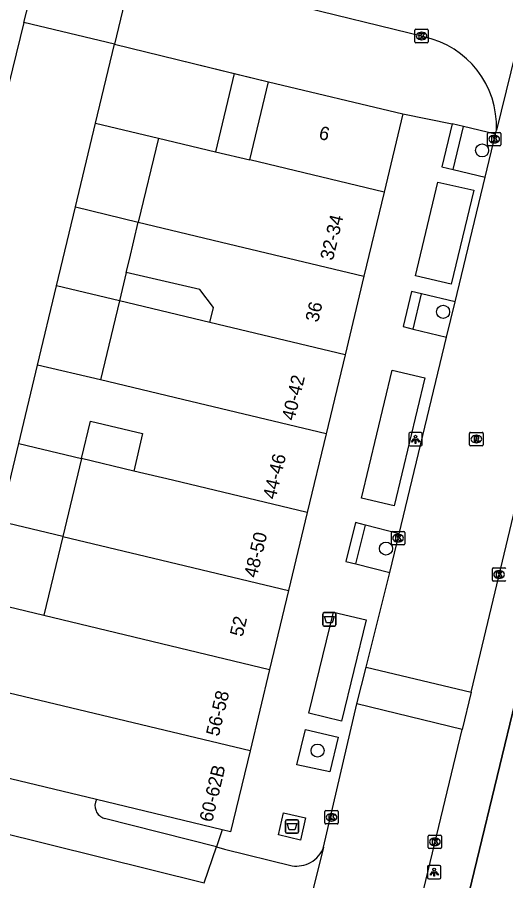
# Model space of a CAD drawing. Extents: x 162812 to 163818, y 381639 to 382470.
# Drawn here: x 163131.9 to 163168.5, y 382070.6 to 382135.2 of the extents above; entities that cross this region are included whole.
import ezdxf

# ---------------------------------------------------------------- set-up
doc = ezdxf.new("R2010")
doc.units = 0
for name, color, linetype in [('IMGEO_Afval_apart_plaats', 7, 'Continuous'), ('IMGEO_Afvalbak', 7, 'Continuous'), ('IMGEO_Boom', 7, 'Continuous'), ('IMGEO_Groenvoorziening', 7, 'Continuous'), ('IMGEO_Kolk', 7, 'Continuous'), ('IMGEO_Lichtpunt', 7, 'Continuous'), ('IMGEO_Muur', 7, 'Continuous'), ('IMGEO_Pand', 7, 'Continuous'), ('IMGEO_Pand_nummerreeks', 7, 'Continuous'), ('IMGEO_Rijbaan_lokaal_open', 7, 'Continuous'), ('IMGEO_Rioolput', 7, 'Continuous'), ('IMGEO_Voetpad_gesloten', 7, 'Continuous'), ('IMGEO_Voetpad_open', 7, 'Continuous')]:
    doc.layers.add(name, color=color, linetype=linetype)

msp = doc.modelspace()

# ---------------------------------------------------------------- linework, layer by layer
at = {"layer": 'IMGEO_Afval_apart_plaats'}
for p, q in [((163151.972, 382074.269), (163151.972, 382075.069)), ((163151.972, 382075.069), (163151.972, 382074.269)), ((163152.072, 382075.169), (163152.862, 382075.169)), ((163152.862, 382075.169), (163152.072, 382075.169)), ((163152.962, 382075.069), (163152.962, 382074.269)), ((163152.962, 382074.269), (163152.962, 382075.069)), ((163152.862, 382074.169), (163152.072, 382074.169)), ((163152.072, 382074.169), (163152.862, 382074.169))]:
    msp.add_line(p, q, dxfattribs=at)
msp.add_lwpolyline([(163152.115, 382074.883), (163152.819, 382074.883), (163152.67, 382074.413), (163152.264, 382074.413), (163152.115, 382074.883)], dxfattribs=at)
for centre, start, end in [((163152.072, 382075.069), 90, 180), ((163152.072, 382075.069), 90, 180), ((163152.862, 382075.069), 0, 90), ((163152.862, 382075.069), 360, 90), ((163152.072, 382074.269), 180, 270), ((163152.072, 382074.269), 180, 270), ((163152.862, 382074.269), 270, 0), ((163152.862, 382074.269), 270, 0)]:
    msp.add_arc(centre, 0.1, start, end, dxfattribs=at)
at = {"layer": 'IMGEO_Afvalbak'}
for p, q in [((163154.766, 382089.765), (163154.766, 382090.565)), ((163154.766, 382090.565), (163154.766, 382089.765)), ((163154.866, 382090.665), (163155.656, 382090.665)), ((163155.656, 382090.665), (163154.866, 382090.665)), ((163155.756, 382090.565), (163155.756, 382089.765)), ((163155.756, 382089.765), (163155.756, 382090.565)), ((163155.656, 382089.665), (163154.866, 382089.665)), ((163154.866, 382089.665), (163155.656, 382089.665))]:
    msp.add_line(p, q, dxfattribs=at)
msp.add_lwpolyline([(163154.909, 382090.379), (163155.613, 382090.379), (163155.464, 382089.909), (163155.058, 382089.909), (163154.909, 382090.379)], dxfattribs=at)
for centre, start, end in [((163154.866, 382090.565), 90, 180), ((163154.866, 382090.565), 90, 180), ((163155.656, 382090.565), 0, 90), ((163155.656, 382090.565), 360, 90), ((163154.866, 382089.765), 180, 270), ((163154.866, 382089.765), 180, 270), ((163155.656, 382089.765), 270, 0), ((163155.656, 382089.765), 270, 0)]:
    msp.add_arc(centre, 0.1, start, end, dxfattribs=at)
at = {"layer": 'IMGEO_Boom'}
for centre in [(163166.685, 382125.242), (163163.764, 382113.167), (163159.496, 382095.459), (163154.377, 382080.346)]:
    msp.add_circle(centre, 0.489, dxfattribs=at)
at = {"layer": 'IMGEO_Groenvoorziening'}
for points in [[(163164.529, 382123.814), (163165.305, 382127.024)], [(163161.525, 382111.883), (163162.162, 382114.515)], [(163157.253, 382094.308), (163157.962, 382097.218)]]:
    msp.add_lwpolyline(points, dxfattribs=at)
at = {"layer": 'IMGEO_Kolk'}
for p, q in [((163161.733, 382134.304), (163162.585, 382134.304)), ((163161.658, 382133.378), (163161.658, 382134.23)), ((163162.146, 382134.084), (163162.171, 382134.084)), ((163162.659, 382134.23), (163162.659, 382133.378)), ((163162.585, 382133.304), (163161.733, 382133.304)), ((163162.169, 382133.524), (163162.144, 382133.524)), ((163167.164, 382126.588), (163168.016, 382126.588)), ((163167.089, 382125.662), (163167.089, 382126.514)), ((163167.577, 382126.368), (163167.602, 382126.368)), ((163168.09, 382126.514), (163168.09, 382125.662)), ((163168.016, 382125.588), (163167.164, 382125.588)), ((163167.6, 382125.808), (163167.575, 382125.808)), ((163159.899, 382095.816), (163159.899, 382096.668)), ((163159.974, 382096.742), (163160.826, 382096.742)), ((163160.387, 382096.522), (163160.412, 382096.522)), ((163160.9, 382096.668), (163160.9, 382095.816)), ((163160.826, 382095.742), (163159.974, 382095.742)), ((163160.41, 382095.962), (163160.385, 382095.962)), ((163167.449, 382093.094), (163167.449, 382093.946)), ((163167.524, 382094.02), (163168.376, 382094.02)), ((163167.937, 382093.8), (163167.962, 382093.8)), ((163168.376, 382093.02), (163167.524, 382093.02)), ((163167.96, 382093.24), (163167.935, 382093.24)), ((163154.923, 382074.932), (163154.923, 382075.784)), ((163154.998, 382075.858), (163155.85, 382075.858)), ((163155.411, 382075.638), (163155.436, 382075.638)), ((163155.924, 382075.784), (163155.924, 382074.932)), ((163155.85, 382074.858), (163154.998, 382074.858)), ((163155.434, 382075.078), (163155.409, 382075.078)), ((163162.65, 382073.095), (163162.65, 382073.947)), ((163162.725, 382074.021), (163163.577, 382074.021)), ((163163.138, 382073.801), (163163.163, 382073.801)), ((163163.651, 382073.947), (163163.651, 382073.095)), ((163163.577, 382073.021), (163162.725, 382073.021)), ((163163.161, 382073.241), (163163.136, 382073.241))]:
    msp.add_line(p, q, dxfattribs=at)
for points in [[(163161.733, 382134.304), (163162.585, 382134.304)], [(163161.658, 382133.378), (163161.658, 382134.23)], [(163161.979, 382134.004), (163162.102, 382134.004), (163162.102, 382133.853), (163162.232, 382134.004), (163162.396, 382134.004), (163162.25, 382133.853), (163162.403, 382133.604), (163162.251, 382133.604), (163162.166, 382133.768), (163162.102, 382133.701), (163162.102, 382133.604), (163161.979, 382133.604), (163161.979, 382134.004)], [(163162.659, 382134.23), (163162.659, 382133.378)], [(163162.585, 382133.304), (163161.733, 382133.304)], [(163167.164, 382126.588), (163168.016, 382126.588)], [(163167.089, 382125.662), (163167.089, 382126.514)], [(163167.41, 382126.288), (163167.533, 382126.288), (163167.533, 382126.137), (163167.663, 382126.288), (163167.827, 382126.288), (163167.681, 382126.137), (163167.834, 382125.888), (163167.682, 382125.888), (163167.597, 382126.052), (163167.533, 382125.985), (163167.533, 382125.888), (163167.41, 382125.888), (163167.41, 382126.288)], [(163168.09, 382126.514), (163168.09, 382125.662)], [(163168.016, 382125.588), (163167.164, 382125.588)], [(163159.899, 382095.816), (163159.899, 382096.668)], [(163159.974, 382096.742), (163160.826, 382096.742)], [(163160.22, 382096.442), (163160.343, 382096.442), (163160.343, 382096.291), (163160.473, 382096.442), (163160.637, 382096.442), (163160.491, 382096.291), (163160.644, 382096.042), (163160.492, 382096.042), (163160.407, 382096.206), (163160.343, 382096.139), (163160.343, 382096.042), (163160.22, 382096.042), (163160.22, 382096.442)], [(163160.9, 382096.668), (163160.9, 382095.816)], [(163160.826, 382095.742), (163159.974, 382095.742)], [(163167.449, 382093.094), (163167.449, 382093.946)], [(163167.524, 382094.02), (163168.376, 382094.02)], [(163167.77, 382093.72), (163167.893, 382093.72), (163167.893, 382093.569), (163168.023, 382093.72), (163168.187, 382093.72), (163168.041, 382093.569), (163168.194, 382093.32), (163168.042, 382093.32), (163167.957, 382093.484), (163167.893, 382093.417), (163167.893, 382093.32), (163167.77, 382093.32), (163167.77, 382093.72)], [(163168.376, 382093.02), (163167.524, 382093.02)], [(163154.923, 382074.932), (163154.923, 382075.784)], [(163154.998, 382075.858), (163155.85, 382075.858)], [(163155.244, 382075.558), (163155.367, 382075.558), (163155.367, 382075.407), (163155.497, 382075.558), (163155.661, 382075.558), (163155.515, 382075.407), (163155.668, 382075.158), (163155.516, 382075.158), (163155.431, 382075.322), (163155.367, 382075.255), (163155.367, 382075.158), (163155.244, 382075.158), (163155.244, 382075.558)], [(163155.924, 382075.784), (163155.924, 382074.932)], [(163155.85, 382074.858), (163154.998, 382074.858)], [(163162.65, 382073.095), (163162.65, 382073.947)], [(163162.725, 382074.021), (163163.577, 382074.021)], [(163162.971, 382073.721), (163163.094, 382073.721), (163163.094, 382073.57), (163163.224, 382073.721), (163163.388, 382073.721), (163163.242, 382073.57), (163163.395, 382073.321), (163163.243, 382073.321), (163163.158, 382073.485), (163163.094, 382073.418), (163163.094, 382073.321), (163162.971, 382073.321), (163162.971, 382073.721)], [(163163.651, 382073.947), (163163.651, 382073.095)], [(163163.577, 382073.021), (163162.725, 382073.021)]]:
    msp.add_lwpolyline(points, dxfattribs=at)
for centre, start, end in [((163161.735, 382134.228), 91.55205, 178.44795), ((163161.735, 382134.228), 91.55205, 178.44795), ((163162.583, 382134.228), 1.55205, 88.44795), ((163162.583, 382134.228), 1.55205, 88.44795), ((163161.735, 382133.38), 181.55205, 268.44795), ((163161.735, 382133.38), 181.55205, 268.44795), ((163162.583, 382133.38), 271.55205, 358.44795), ((163162.583, 382133.38), 271.55205, 358.44795), ((163167.166, 382126.512), 91.55205, 178.44795), ((163167.166, 382126.512), 91.55205, 178.44795), ((163168.014, 382126.512), 1.55205, 88.44795), ((163168.014, 382126.512), 1.55205, 88.44795), ((163167.166, 382125.664), 181.55205, 268.44795), ((163167.166, 382125.664), 181.55205, 268.44795), ((163168.014, 382125.664), 271.55205, 358.44795), ((163168.014, 382125.664), 271.55205, 358.44795), ((163159.976, 382096.666), 91.55205, 178.44795), ((163159.976, 382096.666), 91.55205, 178.44795), ((163160.824, 382096.666), 1.55205, 88.44795), ((163160.824, 382096.666), 1.55205, 88.44795), ((163159.976, 382095.818), 181.55205, 268.44795), ((163159.976, 382095.818), 181.55205, 268.44795), ((163160.824, 382095.818), 271.55205, 358.44795), ((163160.824, 382095.818), 271.55205, 358.44795), ((163167.526, 382093.944), 91.55205, 178.44795), ((163167.526, 382093.944), 91.55205, 178.44795), ((163168.374, 382093.944), 1.55205, 88.44795), ((163168.374, 382093.944), 1.55205, 88.44795), ((163167.526, 382093.096), 181.55205, 268.44795), ((163167.526, 382093.096), 181.55205, 268.44795), ((163168.374, 382093.096), 271.55205, 358.44795), ((163168.374, 382093.096), 271.55205, 358.44795), ((163155, 382075.782), 91.55205, 178.44795), ((163155, 382075.782), 91.55205, 178.44795), ((163155.848, 382075.782), 1.55205, 88.44795), ((163155.848, 382075.782), 1.55205, 88.44795), ((163155, 382074.934), 181.55205, 268.44795), ((163155, 382074.934), 181.55205, 268.44795), ((163155.848, 382074.934), 271.55205, 358.44795), ((163155.848, 382074.934), 271.55205, 358.44795), ((163162.727, 382073.945), 91.55205, 178.44795), ((163162.727, 382073.945), 91.55205, 178.44795), ((163163.575, 382073.945), 1.55205, 88.44795), ((163163.575, 382073.945), 1.55205, 88.44795), ((163162.727, 382073.097), 181.55205, 268.44795), ((163162.727, 382073.097), 181.55205, 268.44795), ((163163.575, 382073.097), 271.55205, 358.44795), ((163163.575, 382073.097), 271.55205, 358.44795)]:
    msp.add_arc(centre, 0.0765, start, end, dxfattribs=at)
for centre, major_axis, ratio, start_param, end_param in [((163162.145, 382133.804), (-0.387, 0.002), 0.722429, 4.712389, 7.853982), ((163162.17, 382133.804), (-0.39, 0.002), 0.717154, 1.570796, 4.712389), ((163167.576, 382126.088), (-0.387, 0.002), 0.722429, 4.712389, 7.853982), ((163167.601, 382126.088), (-0.39, 0.002), 0.717154, 1.570796, 4.712389), ((163160.386, 382096.242), (-0.387, 0.002), 0.722429, 4.712389, 7.853982), ((163160.411, 382096.242), (-0.39, 0.002), 0.717154, 1.570796, 4.712389), ((163167.936, 382093.52), (-0.387, 0.002), 0.722429, 4.712389, 7.853982), ((163167.961, 382093.52), (-0.39, 0.002), 0.717154, 1.570796, 4.712389), ((163155.41, 382075.358), (-0.387, 0.002), 0.722429, 4.712389, 7.853982), ((163155.435, 382075.358), (-0.39, 0.002), 0.717154, 1.570796, 4.712389), ((163163.137, 382073.521), (-0.387, 0.002), 0.722429, 4.712389, 7.853982), ((163163.162, 382073.521), (-0.39, 0.002), 0.717154, 1.570796, 4.712389)]:
    msp.add_ellipse(centre, major_axis=major_axis, ratio=ratio, start_param=start_param, end_param=end_param, dxfattribs=at)
at = {"layer": 'IMGEO_Lichtpunt'}
for p, q in [((163161.206, 382104.036), (163161.206, 382103.229)), ((163161.206, 382104.036), (163161.206, 382103.229)), ((163162.108, 382104.131), (163161.3, 382104.131)), ((163162.108, 382104.131), (163161.3, 382104.131)), ((163162.202, 382103.229), (163162.202, 382104.036)), ((163162.202, 382103.229), (163162.202, 382104.036)), ((163161.3, 382103.135), (163162.108, 382103.135)), ((163161.3, 382103.135), (163162.108, 382103.135)), ((163162.602, 382071.649), (163162.602, 382070.842)), ((163162.602, 382071.649), (163162.602, 382070.842)), ((163163.504, 382071.744), (163162.696, 382071.744)), ((163163.504, 382071.744), (163162.696, 382071.744)), ((163163.598, 382070.842), (163163.598, 382071.649)), ((163163.598, 382070.842), (163163.598, 382071.649)), ((163162.696, 382070.748), (163163.504, 382070.748)), ((163162.696, 382070.748), (163163.504, 382070.748))]:
    msp.add_line(p, q, dxfattribs=at)
for points in [[(163161.58, 382103.7), (163161.619, 382103.672), (163161.431, 382103.41), (163161.393, 382103.437), (163161.58, 382103.7)], [(163161.682, 382103.652), (163161.729, 382103.652), (163161.729, 382103.33), (163161.682, 382103.33), (163161.682, 382103.652)], [(163161.792, 382103.672), (163161.83, 382103.699), (163162.017, 382103.437), (163161.978, 382103.409), (163161.792, 382103.672)], [(163162.976, 382071.313), (163163.015, 382071.285), (163162.827, 382071.023), (163162.789, 382071.05), (163162.976, 382071.313)], [(163163.078, 382071.265), (163163.125, 382071.265), (163163.125, 382070.943), (163163.078, 382070.943), (163163.078, 382071.265)], [(163163.188, 382071.285), (163163.226, 382071.312), (163163.413, 382071.05), (163163.374, 382071.022), (163163.188, 382071.285)]]:
    msp.add_lwpolyline(points, dxfattribs=at)
for centre in [(163161.705, 382103.834), (163163.101, 382071.447)]:
    msp.add_circle(centre, 0.0994, dxfattribs=at)
for centre, start, end in [((163161.3, 382104.036), 90, 180), ((163161.3, 382104.036), 90, 180), ((163162.108, 382104.036), 0, 90), ((163162.108, 382104.036), 0, 90), ((163161.3, 382103.229), 180, 270), ((163161.3, 382103.229), 180, 270), ((163162.108, 382103.229), 270, 0), ((163162.108, 382103.229), 270, 360), ((163162.696, 382071.649), 90, 180), ((163162.696, 382071.649), 90, 180), ((163163.504, 382071.649), 0, 90), ((163163.504, 382071.649), 0, 90), ((163162.696, 382070.842), 180, 270), ((163162.696, 382070.842), 180, 270), ((163163.504, 382070.842), 270, 0), ((163163.504, 382070.842), 270, 360)]:
    msp.add_arc(centre, 0.0946, start, end, dxfattribs=at)
at = {"layer": 'IMGEO_Muur'}
for points in [[(163143.891, 382132.058), (163150.712, 382130.38)], [(163161.731, 382053.278), (163172.362, 382097.253)]]:
    msp.add_lwpolyline(points, dxfattribs=at)
at = {"layer": 'IMGEO_Pand'}
for points in [[(163137.778, 382127.293), (163139.19, 382133.185)], [(163139.19, 382133.185), (163143.891, 382132.058), (163148.153, 382131.01)], [(163148.153, 382131.01), (163146.745, 382125.143)], [(163149.309, 382124.528), (163150.712, 382130.38)], [(163150.712, 382130.38), (163160.755, 382127.971)], [(163160.755, 382127.971), (163159.352, 382122.119)], [(163136.272, 382121.013), (163137.778, 382127.293)], [(163137.778, 382127.293), (163142.478, 382126.166)], [(163142.478, 382126.166), (163140.972, 382119.886)], [(163142.478, 382126.166), (163146.745, 382125.143)], [(163146.745, 382125.143), (163149.309, 382124.528)], [(163159.352, 382122.119), (163149.309, 382124.528)], [(163159.352, 382122.119), (163157.846, 382115.839)], [(163134.859, 382115.115), (163136.272, 382121.013)], [(163136.272, 382121.013), (163140.972, 382119.886)], [(163140.068, 382116.12), (163140.302, 382117.095), (163140.972, 382119.886)], [(163140.972, 382119.886), (163147.729, 382118.264), (163157.846, 382115.839)], [(163140.068, 382116.12), (163139.557, 382113.988)], [(163146.315, 382112.368), (163146.585, 382113.495), (163145.565, 382114.835), (163140.068, 382116.12)], [(163157.846, 382115.839), (163156.431, 382109.942)], [(163133.436, 382109.18), (163134.859, 382115.115)], [(163139.557, 382113.988), (163134.859, 382115.115)], [(163139.557, 382113.988), (163138.139, 382108.074)], [(163146.315, 382112.368), (163139.557, 382113.988)], [(163156.431, 382109.942), (163146.315, 382112.368)], [(163156.431, 382109.942), (163155.018, 382104.048)], [(163132.033, 382103.327), (163133.436, 382109.18)], [(163138.139, 382108.074), (163133.436, 382109.18)], [(163155.018, 382104.048), (163144.896, 382106.455), (163138.139, 382108.074)], [(163136.731, 382102.201), (163137.402, 382104.998), (163141.29, 382104.066), (163140.645, 382101.262)], [(163155.018, 382104.048), (163153.605, 382098.155)], [(163130.633, 382097.486), (163132.033, 382103.327)], [(163132.033, 382103.327), (163136.731, 382102.201)], [(163136.731, 382102.201), (163135.33, 382096.359)], [(163140.645, 382101.262), (163136.731, 382102.201)], [(163153.605, 382098.155), (163143.521, 382100.573), (163140.645, 382101.262)], [(163153.605, 382098.155), (163152.204, 382092.313)], [(163135.33, 382096.359), (163130.633, 382097.486)], [(163135.33, 382096.359), (163133.917, 382090.468)], [(163135.33, 382096.359), (163142.12, 382094.731), (163152.204, 382092.313)], [(163152.204, 382092.313), (163150.791, 382086.421)], [(163129.221, 382091.594), (163133.917, 382090.468)], [(163133.917, 382090.468), (163150.791, 382086.421)], [(163150.791, 382086.421), (163149.33, 382080.33)], [(163137.842, 382076.687), (163126.31, 382079.45), (163127.761, 382085.503)], [(163149.33, 382080.33), (163127.761, 382085.503)], [(163149.33, 382080.33), (163147.879, 382074.28), (163147.253, 382074.43), (163147.251, 382074.43)], [(163147.251, 382074.43), (163137.842, 382076.687)]]:
    msp.add_lwpolyline(points, dxfattribs=at)
at = {"layer": 'IMGEO_Rijbaan_lokaal_open'}
for points in [[(163171.317, 382141.304), (163167.754, 382126.763)], [(163162.346, 382133.731), (163142.353, 382138.657)], [(163140.227, 382137.573), (163139.19, 382133.185)], [(163132.413, 382134.805), (163133.023, 382137.267)], [(163132.413, 382134.805), (163129.559, 382123.281)], [(163139.19, 382133.185), (163132.413, 382134.805)], [(163167.679, 382126.45), (163167.754, 382126.763)], [(163166.904, 382123.234), (163167.679, 382126.45)], [(163164.661, 382113.922), (163166.904, 382123.234)], [(163164.02, 382111.263), (163164.661, 382113.922)], [(163160.479, 382096.566), (163164.02, 382111.263)], [(163165.855, 382084.706), (163169.308, 382099.118)], [(163159.78, 382093.666), (163160.479, 382096.566)], [(163158.005, 382086.598), (163159.78, 382093.666)], [(163157.326, 382083.853), (163158.005, 382086.598)], [(163158.005, 382086.598), (163165.855, 382084.706)], [(163165.855, 382084.706), (163165.19, 382081.932)], [(163154.833, 382073.132), (163157.326, 382083.853)], [(163165.19, 382081.932), (163157.326, 382083.853)], [(163157.77, 382051.207), (163158.197, 382052.792), (163165.19, 382081.932)], [(163119.585, 382081.072), (163118.665, 382077.202), (163145.899, 382070.444), (163146.816, 382073.136)], [(163146.816, 382073.136), (163138.433, 382075.277)], [(163146.816, 382073.136), (163147.417, 382072.983), (163152.479, 382071.728)], [(163154.833, 382073.132), (163154.796, 382072.986), (163152.284, 382062.975)]]:
    msp.add_lwpolyline(points, dxfattribs=at)
for centre, radius, start, end in [((163160.934, 382127.052), 6.826, 357.56968, 78.06179), ((163138.73, 382076.23), 0.998, 152.76243, 252.71946), ((163152.865, 382073.811), 2.082, 298.45364, 340.95325), ((163152.794, 382073.893), 2.188, 261.73205, 299.07516)]:
    msp.add_arc(centre, radius, start, end, dxfattribs=at)
at = {"layer": 'IMGEO_Rioolput'}
for p, q in [((163165.752, 382103.227), (163165.752, 382104.079)), ((163165.827, 382104.153), (163166.679, 382104.153)), ((163166.24, 382103.933), (163166.265, 382103.933)), ((163166.753, 382104.079), (163166.753, 382103.227)), ((163166.263, 382103.373), (163166.238, 382103.373)), ((163166.679, 382103.153), (163165.827, 382103.153))]:
    msp.add_line(p, q, dxfattribs=at)
for points in [[(163165.752, 382103.227), (163165.752, 382104.079)], [(163165.827, 382104.153), (163166.679, 382104.153)], [(163166.753, 382104.079), (163166.753, 382103.227)], [(163166.341, 382103.851), (163166.089, 382103.853), (163166.089, 382103.453)], [(163166.089, 382103.453), (163166.213, 382103.453), (163166.213, 382103.615), (163166.224, 382103.615)], [(163166.267, 382103.772), (163166.213, 382103.772), (163166.213, 382103.691)], [(163166.213, 382103.691), (163166.265, 382103.691)], [(163166.271, 382103.586), (163166.342, 382103.453), (163166.482, 382103.453), (163166.417, 382103.579)], [(163166.679, 382103.153), (163165.827, 382103.153)]]:
    msp.add_lwpolyline(points, dxfattribs=at)
for centre, radius, start, end in [((163165.829, 382104.077), 0.0765, 91.55205, 178.44795), ((163165.829, 382104.077), 0.0765, 91.55205, 178.44795), ((163166.677, 382104.077), 0.0765, 1.55205, 88.44795), ((163166.677, 382104.077), 0.0765, 1.55205, 88.44795), ((163166.223, 382103.562), 0.0533, 26.02933, 88.69889), ((163166.249, 382103.88), 0.19, 274.7715, 282.96867), ((163166.273, 382103.676), 0.0964, 77.00612, 93.18647), ((163166.287, 382103.733), 0.0378, 276.66336, 79.67722), ((163166.34, 382103.741), 0.109, 350.36119, 89.41601), ((163166.338, 382103.741), 0.112, 277.58423, 350.98172), ((163166.322, 382103.526), 0.108, 29.51342, 73.79051), ((163165.829, 382103.229), 0.0765, 181.55205, 268.44795), ((163165.829, 382103.229), 0.0765, 181.55205, 268.44795), ((163166.677, 382103.229), 0.0765, 271.55205, 358.44795), ((163166.677, 382103.229), 0.0765, 271.55205, 358.44795)]:
    msp.add_arc(centre, radius, start, end, dxfattribs=at)
for centre, major_axis, ratio, start_param, end_param in [((163166.239, 382103.653), (-0.387, 0.002), 0.722429, 4.712389, 7.853982), ((163166.264, 382103.653), (-0.39, 0.002), 0.717154, 1.570796, 4.712389)]:
    msp.add_ellipse(centre, major_axis=major_axis, ratio=ratio, start_param=start_param, end_param=end_param, dxfattribs=at)
at = {"layer": 'IMGEO_Voetpad_gesloten'}
msp.add_lwpolyline([(163153.483, 382075.306), (163153.094, 382073.648), (163151.451, 382074.033), (163151.84, 382075.691), (163153.483, 382075.306)], dxfattribs=at)
at = {"layer": 'IMGEO_Voetpad_open'}
for points in [[(163148.153, 382131.01), (163150.712, 382130.38)], [(163160.755, 382127.971), (163164.439, 382127.233)], [(163164.439, 382127.233), (163163.664, 382124.026), (163164.529, 382123.814)], [(163165.305, 382127.024), (163164.439, 382127.233)], [(163167.679, 382126.45), (163165.305, 382127.024)], [(163164.529, 382123.814), (163166.904, 382123.234)], [(163161.691, 382115.861), (163163.382, 382122.859), (163166.054, 382122.27), (163164.358, 382115.23), (163161.691, 382115.861)], [(163162.162, 382114.515), (163161.409, 382114.694), (163160.774, 382112.07), (163161.525, 382111.883)], [(163164.661, 382113.922), (163162.162, 382114.515)], [(163161.525, 382111.883), (163164.02, 382111.263)], [(163159.962, 382108.804), (163162.391, 382108.22), (163160.104, 382098.647), (163157.656, 382099.238), (163159.962, 382108.804)], [(163172.549, 382098.026), (163172.362, 382097.253), (163161.731, 382053.278)], [(163157.962, 382097.218), (163157.206, 382097.414), (163156.496, 382094.5), (163157.253, 382094.308)], [(163160.479, 382096.566), (163157.962, 382097.218)], [(163157.253, 382094.308), (163159.78, 382093.666)], [(163158.023, 382090.12), (163156.18, 382082.555), (163153.732, 382083.151), (163155.573, 382090.71), (163158.023, 382090.12)], [(163155.927, 382081.355), (163155.298, 382078.76), (163152.837, 382079.286), (163153.466, 382081.935), (163155.927, 382081.355)], [(163147.251, 382074.43), (163146.816, 382073.136)]]:
    msp.add_lwpolyline(points, dxfattribs=at)

# ---------------------------------------------------------------- texts
at = {"layer": 'IMGEO_Pand_nummerreeks'}
for s, rotation, p in [('6', 346.51139, (163154.414, 382126.119)), ('32-34', 76.51278, (163155.524, 382116.964)), ('36', 76.50705, (163154.415, 382112.338)), ('40-42', 76.51851, (163152.649, 382104.977)), ('44-46', 76.5164, (163151.236, 382099.087)), ('48-50', 76.51428, (163149.83, 382093.222)), ('52', 76.5142, (163148.772, 382088.811)), ('56-58', 76.51174, (163146.986, 382081.364)), ('60-62B', 76.51278, (163146.495, 382074.942))]:
    msp.add_text(s, height=1, rotation=rotation, dxfattribs=at).set_placement(p)

doc.saveas('drawing.dxf')
